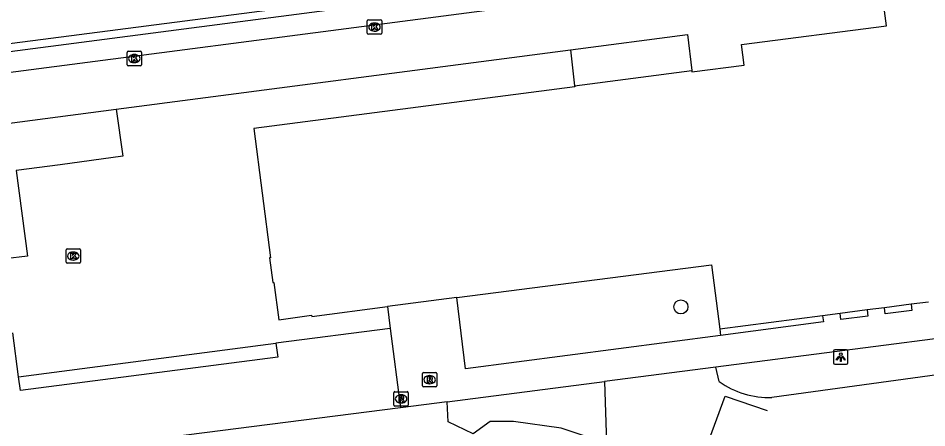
# Model space of a CAD drawing. Extents: x 162157 to 163165, y 378998 to 380775.
# Drawn here: x 162211.5 to 162274.5, y 379875.3 to 379903.8 of the extents above; entities that cross this region are included whole.
import ezdxf

# ---------------------------------------------------------------- set-up
doc = ezdxf.new("R2010")
doc.units = 0
for name, color, linetype in [('IMGEO_Boom', 7, 'Continuous'), ('IMGEO_Groenvoorziening', 7, 'Continuous'), ('IMGEO_Hek', 7, 'Continuous'), ('IMGEO_Kolk', 7, 'Continuous'), ('IMGEO_Lichtpunt', 7, 'Continuous'), ('IMGEO_Pand', 7, 'Continuous'), ('IMGEO_Rioolput', 7, 'Continuous'), ('IMGEO_Voetpad_gesloten', 7, 'Continuous'), ('IMGEO_Voetpad_open', 7, 'Continuous')]:
    doc.layers.add(name, color=color, linetype=linetype)

msp = doc.modelspace()

# ---------------------------------------------------------------- linework, layer by layer
at = {"layer": 'IMGEO_Boom'}
msp.add_circle((162257.456, 379883.736), 0.489, dxfattribs=at)
at = {"layer": 'IMGEO_Groenvoorziening'}
for points in [[(162260.154, 379882.199), (162260.213, 379881.761)], [(162295.989, 379881.868), (162263.773, 379877.444)], [(162260.117, 379878.563), (162259.875, 379879.563)], [(162252.166, 379878.568), (162252.31, 379874.279), (162249.145, 379875.328), (162245.854, 379875.784), (162244.227, 379875.79), (162243.06, 379874.924), (162241.324, 379875.756), (162241.256, 379877.16)]]:
    msp.add_lwpolyline(points, dxfattribs=at)
msp.add_arc((162263.6, 379883.411), 5.969, 234.30429, 271.65992, dxfattribs=at)
at = {"layer": 'IMGEO_Hek'}
for points in [[(162173.533, 380005.695), (162205.626, 380009.771), (162244.888, 380014.872), (162258.844, 379907.693), (162184.422, 379897.986)], [(162257.738, 379869.942), (162260.526, 379877.535), (162263.442, 379876.54)]]:
    msp.add_lwpolyline(points, dxfattribs=at)
at = {"layer": 'IMGEO_Kolk'}
for p, q in [((162235.702, 379902.709), (162235.702, 379903.561)), ((162235.777, 379903.635), (162236.629, 379903.635)), ((162236.703, 379903.561), (162236.703, 379902.709)), ((162236.213, 379902.855), (162236.188, 379902.855)), ((162236.19, 379903.415), (162236.215, 379903.415)), ((162236.629, 379902.635), (162235.777, 379902.635)), ((162219.042, 379900.529), (162219.042, 379901.381)), ((162219.117, 379901.455), (162219.969, 379901.455)), ((162219.53, 379901.235), (162219.555, 379901.235)), ((162220.043, 379901.381), (162220.043, 379900.529)), ((162219.969, 379900.455), (162219.117, 379900.455)), ((162219.553, 379900.675), (162219.528, 379900.675)), ((162214.883, 379887.76), (162215.735, 379887.76)), ((162214.808, 379886.834), (162214.808, 379887.686)), ((162215.296, 379887.54), (162215.321, 379887.54)), ((162215.809, 379887.686), (162215.809, 379886.834)), ((162215.735, 379886.76), (162214.883, 379886.76)), ((162215.319, 379886.98), (162215.294, 379886.98))]:
    msp.add_line(p, q, dxfattribs=at)
for points in [[(162235.702, 379902.709), (162235.702, 379903.561)], [(162235.777, 379903.635), (162236.629, 379903.635)], [(162236.703, 379903.561), (162236.703, 379902.709)], [(162236.023, 379903.335), (162236.146, 379903.335), (162236.146, 379903.184), (162236.276, 379903.335), (162236.44, 379903.335), (162236.294, 379903.184), (162236.447, 379902.935), (162236.295, 379902.935), (162236.21, 379903.099), (162236.146, 379903.032), (162236.146, 379902.935), (162236.023, 379902.935), (162236.023, 379903.335)], [(162236.629, 379902.635), (162235.777, 379902.635)], [(162219.042, 379900.529), (162219.042, 379901.381)], [(162219.117, 379901.455), (162219.969, 379901.455)], [(162219.363, 379901.155), (162219.486, 379901.155), (162219.486, 379901.004), (162219.616, 379901.155), (162219.78, 379901.155), (162219.634, 379901.004), (162219.787, 379900.755), (162219.635, 379900.755), (162219.55, 379900.919), (162219.486, 379900.852), (162219.486, 379900.755), (162219.363, 379900.755), (162219.363, 379901.155)], [(162220.043, 379901.381), (162220.043, 379900.529)], [(162219.969, 379900.455), (162219.117, 379900.455)], [(162214.883, 379887.76), (162215.735, 379887.76)], [(162214.808, 379886.834), (162214.808, 379887.686)], [(162215.129, 379887.46), (162215.252, 379887.46), (162215.252, 379887.309), (162215.382, 379887.46), (162215.546, 379887.46), (162215.4, 379887.309), (162215.553, 379887.06), (162215.401, 379887.06), (162215.316, 379887.224), (162215.252, 379887.157), (162215.252, 379887.06), (162215.129, 379887.06), (162215.129, 379887.46)], [(162215.809, 379887.686), (162215.809, 379886.834)], [(162215.735, 379886.76), (162214.883, 379886.76)]]:
    msp.add_lwpolyline(points, dxfattribs=at)
for centre, start, end in [((162235.779, 379903.559), 91.55205, 178.44795), ((162235.779, 379903.559), 91.55205, 178.44795), ((162236.627, 379903.559), 1.55205, 88.44795), ((162236.627, 379903.559), 1.55205, 88.44795), ((162235.779, 379902.711), 181.55205, 268.44795), ((162235.779, 379902.711), 181.55205, 268.44795), ((162236.627, 379902.711), 271.55205, 358.44795), ((162236.627, 379902.711), 271.55205, 358.44795), ((162219.119, 379901.379), 91.55205, 178.44795), ((162219.119, 379901.379), 91.55205, 178.44795), ((162219.967, 379901.379), 1.55205, 88.44795), ((162219.967, 379901.379), 1.55205, 88.44795), ((162219.119, 379900.531), 181.55205, 268.44795), ((162219.119, 379900.531), 181.55205, 268.44795), ((162219.967, 379900.531), 271.55205, 358.44795), ((162219.967, 379900.531), 271.55205, 358.44795), ((162214.885, 379887.684), 91.55205, 178.44795), ((162214.885, 379887.684), 91.55205, 178.44795), ((162215.733, 379887.684), 1.55205, 88.44795), ((162215.733, 379887.684), 1.55205, 88.44795), ((162214.885, 379886.836), 181.55205, 268.44795), ((162214.885, 379886.836), 181.55205, 268.44795), ((162215.733, 379886.836), 271.55205, 358.44795), ((162215.733, 379886.836), 271.55205, 358.44795)]:
    msp.add_arc(centre, 0.0765, start, end, dxfattribs=at)
for centre, major_axis, ratio, start_param, end_param in [((162236.189, 379903.135), (-0.387, 0.002), 0.722429, 4.712389, 7.853982), ((162236.214, 379903.135), (-0.39, 0.002), 0.717154, 1.570796, 4.712389), ((162219.529, 379900.955), (-0.387, 0.002), 0.722429, 4.712389, 7.853982), ((162219.554, 379900.955), (-0.39, 0.002), 0.717154, 1.570796, 4.712389), ((162215.295, 379887.26), (-0.387, 0.002), 0.722429, 4.712389, 7.853982), ((162215.32, 379887.26), (-0.39, 0.002), 0.717154, 1.570796, 4.712389)]:
    msp.add_ellipse(centre, major_axis=major_axis, ratio=ratio, start_param=start_param, end_param=end_param, dxfattribs=at)
at = {"layer": 'IMGEO_Lichtpunt'}
for p, q in [((162268.052, 379880.659), (162268.052, 379879.852)), ((162268.052, 379880.659), (162268.052, 379879.852)), ((162268.954, 379880.754), (162268.146, 379880.754)), ((162268.954, 379880.754), (162268.146, 379880.754)), ((162269.048, 379879.852), (162269.048, 379880.659)), ((162269.048, 379879.852), (162269.048, 379880.659)), ((162268.146, 379879.758), (162268.954, 379879.758)), ((162268.146, 379879.758), (162268.954, 379879.758))]:
    msp.add_line(p, q, dxfattribs=at)
for points in [[(162268.426, 379880.323), (162268.465, 379880.295), (162268.277, 379880.033), (162268.239, 379880.06), (162268.426, 379880.323)], [(162268.528, 379880.275), (162268.575, 379880.275), (162268.575, 379879.953), (162268.528, 379879.953), (162268.528, 379880.275)], [(162268.638, 379880.295), (162268.676, 379880.322), (162268.863, 379880.06), (162268.824, 379880.032), (162268.638, 379880.295)]]:
    msp.add_lwpolyline(points, dxfattribs=at)
msp.add_circle((162268.551, 379880.457), 0.0994, dxfattribs=at)
for centre, start, end in [((162268.146, 379880.659), 90, 180), ((162268.146, 379880.659), 90, 180), ((162268.954, 379880.659), 0, 90), ((162268.954, 379880.659), 0, 90), ((162268.146, 379879.852), 180, 270), ((162268.146, 379879.852), 180, 270), ((162268.954, 379879.852), 270, 0), ((162268.954, 379879.852), 270, 360)]:
    msp.add_arc(centre, 0.0946, start, end, dxfattribs=at)
at = {"layer": 'IMGEO_Pand'}
for points in [[(162258.217, 379900.116), (162258.227, 379900.036), (162261.851, 379900.507), (162261.669, 379901.924), (162271.717, 379903.215), (162271.415, 379905.478)], [(162250.09, 379899.065), (162258.217, 379900.116)], [(162250.09, 379899.065), (162250.101, 379898.985), (162227.84, 379896.107), (162228.997, 379887.142), (162228.918, 379887.132), (162229.143, 379885.416), (162229.226, 379885.425), (162229.558, 379882.845), (162231.837, 379883.154), (162231.849, 379883.077), (162237.106, 379883.756)], [(162241.905, 379884.376), (162259.573, 379886.659), (162260.154, 379882.199)], [(162241.905, 379884.376), (162237.106, 379883.756)], [(162273.443, 379883.916), (162271.579, 379883.675)], [(162274.629, 379884.069), (162273.443, 379883.916)], [(162270.376, 379883.52), (162268.514, 379883.279)], [(162271.579, 379883.675), (162270.376, 379883.52)], [(162267.294, 379883.121), (162260.154, 379882.199)], [(162268.514, 379883.279), (162267.294, 379883.121)]]:
    msp.add_lwpolyline(points, dxfattribs=at)
at = {"layer": 'IMGEO_Rioolput'}
for p, q in [((162239.531, 379878.261), (162239.531, 379879.113)), ((162239.606, 379879.187), (162240.458, 379879.187)), ((162240.019, 379878.967), (162240.044, 379878.967)), ((162240.532, 379879.113), (162240.532, 379878.261)), ((162240.042, 379878.407), (162240.017, 379878.407)), ((162237.548, 379876.93), (162237.548, 379877.782)), ((162237.623, 379877.856), (162238.475, 379877.856)), ((162238.036, 379877.636), (162238.061, 379877.636)), ((162238.549, 379877.782), (162238.549, 379876.93)), ((162240.458, 379878.187), (162239.606, 379878.187)), ((162238.059, 379877.076), (162238.034, 379877.076)), ((162238.475, 379876.856), (162237.623, 379876.856))]:
    msp.add_line(p, q, dxfattribs=at)
for points in [[(162239.531, 379878.261), (162239.531, 379879.113)], [(162239.606, 379879.187), (162240.458, 379879.187)], [(162240.12, 379878.885), (162239.868, 379878.887), (162239.868, 379878.487)], [(162240.532, 379879.113), (162240.532, 379878.261)], [(162239.868, 379878.487), (162239.992, 379878.487), (162239.992, 379878.649), (162240.003, 379878.649)], [(162240.046, 379878.806), (162239.992, 379878.806), (162239.992, 379878.725)], [(162239.992, 379878.725), (162240.044, 379878.725)], [(162240.05, 379878.62), (162240.121, 379878.487), (162240.261, 379878.487), (162240.196, 379878.613)], [(162237.548, 379876.93), (162237.548, 379877.782)], [(162237.623, 379877.856), (162238.475, 379877.856)], [(162238.549, 379877.782), (162238.549, 379876.93)], [(162240.458, 379878.187), (162239.606, 379878.187)], [(162238.137, 379877.554), (162237.885, 379877.556), (162237.885, 379877.156)], [(162237.885, 379877.156), (162238.009, 379877.156), (162238.009, 379877.318), (162238.02, 379877.318)], [(162238.063, 379877.475), (162238.009, 379877.475), (162238.009, 379877.394)], [(162238.009, 379877.394), (162238.061, 379877.394)], [(162238.067, 379877.289), (162238.138, 379877.156), (162238.278, 379877.156), (162238.213, 379877.282)], [(162238.475, 379876.856), (162237.623, 379876.856)]]:
    msp.add_lwpolyline(points, dxfattribs=at)
for centre, radius, start, end in [((162239.608, 379879.111), 0.0765, 91.55205, 178.44795), ((162239.608, 379879.111), 0.0765, 91.55205, 178.44795), ((162240.119, 379878.775), 0.109, 350.36119, 89.41601), ((162240.456, 379879.111), 0.0765, 1.55205, 88.44795), ((162240.456, 379879.111), 0.0765, 1.55205, 88.44795), ((162239.608, 379878.263), 0.0765, 181.55205, 268.44795), ((162239.608, 379878.263), 0.0765, 181.55205, 268.44795), ((162240.002, 379878.596), 0.0533, 26.02933, 88.69889), ((162240.028, 379878.914), 0.19, 274.7715, 282.96867), ((162240.052, 379878.71), 0.0964, 77.00612, 93.18647), ((162240.066, 379878.767), 0.0378, 276.66336, 79.67722), ((162240.117, 379878.775), 0.112, 277.58423, 350.98172), ((162240.101, 379878.56), 0.108, 29.51342, 73.79051), ((162240.456, 379878.263), 0.0765, 271.55205, 358.44795), ((162240.456, 379878.263), 0.0765, 271.55205, 358.44795), ((162237.625, 379877.78), 0.0765, 91.55205, 178.44795), ((162237.625, 379877.78), 0.0765, 91.55205, 178.44795), ((162238.473, 379877.78), 0.0765, 1.55205, 88.44795), ((162238.473, 379877.78), 0.0765, 1.55205, 88.44795), ((162238.019, 379877.265), 0.0533, 26.02933, 88.69889), ((162238.045, 379877.583), 0.19, 274.7715, 282.96867), ((162238.069, 379877.379), 0.0964, 77.00612, 93.18647), ((162238.083, 379877.436), 0.0378, 276.66336, 79.67722), ((162238.136, 379877.444), 0.109, 350.36119, 89.41601), ((162238.134, 379877.444), 0.112, 277.58423, 350.98172), ((162238.118, 379877.229), 0.108, 29.51342, 73.79051), ((162237.625, 379876.932), 0.0765, 181.55205, 268.44795), ((162237.625, 379876.932), 0.0765, 181.55205, 268.44795), ((162238.473, 379876.932), 0.0765, 271.55205, 358.44795), ((162238.473, 379876.932), 0.0765, 271.55205, 358.44795)]:
    msp.add_arc(centre, radius, start, end, dxfattribs=at)
for centre, major_axis, ratio, start_param, end_param in [((162240.018, 379878.687), (-0.387, 0.002), 0.722429, 4.712389, 7.853982), ((162240.043, 379878.687), (-0.39, 0.002), 0.717154, 1.570796, 4.712389), ((162238.035, 379877.356), (-0.387, 0.002), 0.722429, 4.712389, 7.853982), ((162238.06, 379877.356), (-0.39, 0.002), 0.717154, 1.570796, 4.712389)]:
    msp.add_ellipse(centre, major_axis=major_axis, ratio=ratio, start_param=start_param, end_param=end_param, dxfattribs=at)
at = {"layer": 'IMGEO_Voetpad_gesloten'}
for points in [[(162207.996, 379892.473), (162207.538, 379896.041), (162218.29, 379897.446)], [(162218.29, 379897.446), (162218.745, 379894.18), (162214.396, 379893.592), (162211.353, 379893.191), (162212.127, 379887.25), (162210.58, 379887.073), (162210.463, 379886.944)]]:
    msp.add_lwpolyline(points, dxfattribs=at)
at = {"layer": 'IMGEO_Voetpad_open'}
for points in [[(162244.437, 380014.271), (162173.941, 380005.129), (162180.769, 379952.906), (162187.814, 379899.013), (162258.256, 379908.139), (162244.437, 380014.271)], [(162255.213, 379939.286), (162257.417, 379922.389), (162259.027, 379910.04), (162259.522, 379906.335), (162259.47, 379906.329), (162190.515, 379897.328)], [(162249.797, 379901.564), (162257.907, 379902.624), (162258.217, 379900.116)], [(162218.29, 379897.446), (162249.797, 379901.564)], [(162249.797, 379901.564), (162250.09, 379899.065)], [(162260.213, 379881.761), (162242.523, 379879.443), (162241.905, 379884.376)], [(162295.69, 379884.185), (162259.875, 379879.563)], [(162273.443, 379883.916), (162273.491, 379883.481), (162271.629, 379883.243), (162271.579, 379883.675)], [(162237.106, 379883.756), (162237.301, 379882.235)], [(162270.376, 379883.52), (162270.437, 379883.09), (162268.566, 379882.852), (162268.514, 379883.279)], [(162267.294, 379883.121), (162267.349, 379882.696), (162260.213, 379881.761)], [(162237.301, 379882.235), (162229.368, 379881.208)], [(162237.301, 379882.235), (162238.005, 379876.741)], [(162211.517, 379878.893), (162211.121, 379881.947)], [(162229.368, 379881.208), (162229.506, 379880.253), (162211.639, 379877.942), (162211.517, 379878.893)], [(162211.517, 379878.893), (162229.368, 379881.208)], [(162259.875, 379879.563), (162252.166, 379878.568)], [(162241.256, 379877.16), (162242.502, 379877.321), (162252.166, 379878.568)], [(162241.256, 379877.16), (162238.005, 379876.741)], [(162238.005, 379876.741), (162215.342, 379873.836)]]:
    msp.add_lwpolyline(points, dxfattribs=at)

doc.saveas('drawing.dxf')
